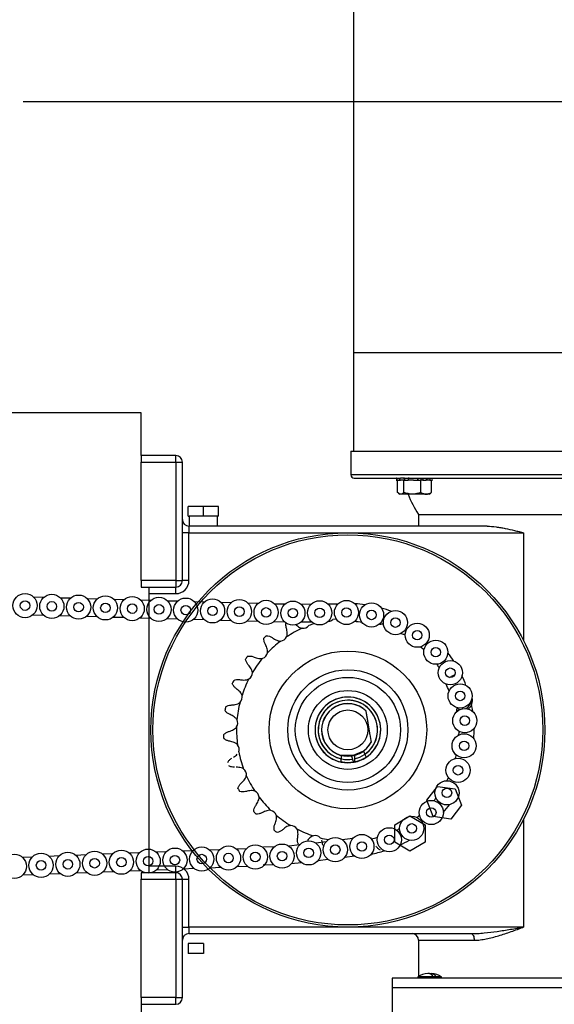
# Model space of a CAD drawing. Header units: inches. Extents: x 170 to 284, y 215 to 248.
# Tile 703 of 1056: x 211.571 to 211.916, y 244.344 to 244.979. Entities that reach past the tile are written whole.
import ezdxf

# ---------------------------------------------------------------- set-up
doc = ezdxf.new("R2010")
doc.units = ezdxf.units.IN
doc.header["$LTSCALE"] = 0.25
doc.header["$MEASUREMENT"] = 0
doc.layers.add('ANNOTATIONS', color=1, linetype='Continuous')
doc.layers.add('LH FRONT OF HOOD', color=7, linetype='Continuous')
doc.styles.add('ARIAL', font='arial.ttf', dxfattribs={"height": 0.09375})
doc.dimstyles.new('STANDARD$0', dxfattribs={"dimtxt": 0.09375, "dimasz": 0.09375, "dimexe": 0.03125, "dimexo": 0.046875, "dimgap": 0.09, "dimtad": 0, "dimtih": 1, "dimtoh": 1, "dimdec": 4, "dimzin": 0, "dimdsep": 46, "dimtxsty": 'ARIAL', "dimcen": 0.09, "dimadec": 0, "dimazin": 0, "dimtfac": 1, "dimtdec": 4, "dimtofl": 0, "dimtmove": 0, "dimatfit": 1, "dimfxl": 1, "dimtolj": 1, "dimtzin": 0, "dimarcsym": 0})

# ---------------------------------------------------------------- blocks, each defined once
blk = doc.blocks.new('*D61')
at = {"layer": 'ANNOTATIONS', "color": 0, "lineweight": -2, "transparency": 16777216}
for p, q in [((210.62778, 245.34601), (210.62778, 246.07988)), ((212.20681, 244.68261), (212.20681, 246.07988)), ((210.72153, 246.04863), (211.10703, 246.04863)), ((212.11306, 246.04863), (211.72757, 246.04863))]:
    blk.add_line(p, q, dxfattribs=at)
at = {"layer": 'ANNOTATIONS', "color": 0, "transparency": 16777216}
for points in [[(210.72153, 246.06426), (210.72153, 246.03301), (210.62778, 246.04863)], [(212.11306, 246.06426), (212.11306, 246.03301), (212.20681, 246.04863)]]:
    blk.add_solid(points, dxfattribs=at)
at = {"layer": 'defpoints', "color": 0, "transparency": 16777216}
for p in [(212.20681, 246.04863), (210.62778, 245.29913), (212.20681, 244.63573)]:
    blk.add_point(p, dxfattribs=at)
at = {"layer": 'ANNOTATIONS', "color": 0, "transparency": 16777216, "insert": (211.4173, 246.04863), "char_height": 0.09375, "attachment_point": 5, "style": 'ARIAL'}
blk.add_mtext('\\A1;DIM "A"', dxfattribs=at)
blk = doc.blocks.new('*D62')
at = {"layer": 'ANNOTATIONS', "color": 0, "lineweight": -2, "transparency": 16777216}
for p, q in [((210.62778, 245.34601), (210.62778, 245.77943)), ((211.52661, 244.96994), (211.52661, 245.77943)), ((210.53403, 245.74818), (210.43305, 245.74818)), ((211.62036, 245.74818), (211.71411, 245.74818))]:
    blk.add_line(p, q, dxfattribs=at)
at = {"layer": 'ANNOTATIONS', "color": 0, "transparency": 16777216}
for points in [[(210.53403, 245.76381), (210.53403, 245.73256), (210.62778, 245.74818)], [(211.62036, 245.76381), (211.62036, 245.73256), (211.52661, 245.74818)]]:
    blk.add_solid(points, dxfattribs=at)
at = {"layer": 'defpoints', "color": 0, "transparency": 16777216}
for p in [(211.52661, 245.74818), (210.62778, 245.29913), (211.52661, 244.92306)]:
    blk.add_point(p, dxfattribs=at)
at = {"layer": 'ANNOTATIONS', "color": 0, "transparency": 16777216, "insert": (209.93144, 245.74818), "char_height": 0.09375, "attachment_point": 5, "style": 'ARIAL'}
blk.add_mtext('\\A1;PROJECTION ', dxfattribs=at)
blk = doc.blocks.new('*D57')
at = {"layer": 'ANNOTATIONS', "color": 0, "lineweight": -2, "transparency": 16777216}
for p, q in [((211.57349, 244.92629), (212.90801, 244.92629)), ((212.87676, 244.83254), (212.87676, 242.57059)), ((212.87676, 239.87378), (212.87676, 242.13573)), ((212.41159, 239.78003), (212.90801, 239.78003))]:
    blk.add_line(p, q, dxfattribs=at)
at = {"layer": 'ANNOTATIONS', "color": 0, "transparency": 16777216}
for points in [[(212.86114, 244.83254), (212.89239, 244.83254), (212.87676, 244.92629)], [(212.86114, 239.87378), (212.89239, 239.87378), (212.87676, 239.78003)]]:
    blk.add_solid(points, dxfattribs=at)
at = {"layer": 'defpoints', "color": 0, "transparency": 16777216}
for p in [(211.52661, 244.92629), (212.36472, 239.78003), (212.87676, 239.78003)]:
    blk.add_point(p, dxfattribs=at)
at = {"layer": 'ANNOTATIONS', "color": 0, "transparency": 16777216, "insert": (212.87676, 242.35316), "char_height": 0.09375, "attachment_point": 5, "style": 'ARIAL'}
blk.add_mtext('\\A1;TOTAL\\PHEIGHT', dxfattribs=at)

msp = doc.modelspace()

# ---------------------------------------------------------------- linework, layer by layer
at = {"layer": 'LH FRONT OF HOOD'}
for p, q in [((211.78674, 245.07434), (211.78674, 244.76433)), ((211.78674, 244.76433), (211.78674, 244.70075)), ((211.78674, 244.76433), (211.81892, 244.76433)), ((211.78674, 244.76433), (211.81892, 244.76433)), ((211.81892, 244.76433), (212.00647, 244.76433)), ((211.81892, 244.76433), (212.00647, 244.76433)), ((211.64965, 244.72547), (211.52661, 244.72547)), ((211.64965, 244.69782), (211.64965, 244.72547)), ((211.64965, 244.69782), (211.64965, 244.69358)), ((211.6721, 244.69782), (211.64965, 244.69782)), ((211.6721, 244.69358), (211.6721, 244.69782)), ((211.78513, 244.70075), (211.78513, 244.68551)), ((211.78513, 244.70075), (211.89661, 244.70075)), ((211.89661, 244.70075), (212.00808, 244.70075)), ((211.64965, 244.61729), (211.64965, 244.69358)), ((211.64965, 244.69358), (211.6721, 244.69358)), ((211.6721, 244.69358), (211.6721, 244.61729)), ((211.6721, 244.69358), (211.67634, 244.69358)), ((211.67634, 244.61729), (211.67634, 244.69358)), ((211.89661, 244.68551), (211.78513, 244.68551)), ((212.00808, 244.68551), (211.89661, 244.68551)), ((211.78725, 244.68339), (211.81441, 244.68339)), ((211.81441, 244.68203), (211.81458, 244.68203)), ((211.81468, 244.68339), (211.81458, 244.68339)), ((211.81458, 244.68339), (211.81458, 244.68203)), ((211.81569, 244.68203), (211.81458, 244.68203)), ((211.81468, 244.68339), (211.81569, 244.68339)), ((211.81528, 244.67413), (211.81528, 244.68203)), ((211.81569, 244.68339), (211.81713, 244.68339)), ((211.81569, 244.68203), (211.81713, 244.68203)), ((211.8165, 244.68339), (211.8165, 244.68203)), ((211.81889, 244.68339), (211.81713, 244.68339)), ((211.81889, 244.68203), (211.81713, 244.68203)), ((211.81977, 244.68339), (211.81889, 244.68339)), ((211.81889, 244.68203), (211.81934, 244.68203)), ((211.81925, 244.68339), (211.8195, 244.68203)), ((211.81934, 244.67413), (211.81934, 244.68203)), ((211.81934, 244.68203), (211.81977, 244.68203)), ((211.81977, 244.68339), (211.8221, 244.68339)), ((211.81977, 244.68339), (211.81977, 244.68203)), ((211.81977, 244.68203), (211.8221, 244.68203)), ((211.82272, 244.68339), (211.8221, 244.68339)), ((211.8221, 244.68339), (211.8221, 244.68203)), ((211.82324, 244.68203), (211.8221, 244.68203)), ((211.82272, 244.68339), (211.89661, 244.68339)), ((211.82513, 244.68203), (211.82324, 244.68203)), ((211.82556, 244.68203), (211.82513, 244.68203)), ((211.82556, 244.68203), (211.82817, 244.68203)), ((211.82817, 244.68339), (211.82817, 244.68203)), ((211.82837, 244.68203), (211.82817, 244.68203)), ((211.82837, 244.68339), (211.82837, 244.68203)), ((211.82837, 244.68203), (211.83024, 244.68203)), ((211.8302, 244.68339), (211.8302, 244.68203)), ((211.83024, 244.67413), (211.83024, 244.68203)), ((211.83152, 244.68203), (211.83024, 244.68203)), ((211.83152, 244.68339), (211.83152, 244.68203)), ((211.83152, 244.68203), (211.8337, 244.68203)), ((211.8337, 244.68339), (211.8337, 244.68203)), ((211.8342, 244.68203), (211.8337, 244.68203)), ((211.8342, 244.68339), (211.8342, 244.68203)), ((211.83604, 244.68203), (211.8342, 244.68203)), ((211.83604, 244.68339), (211.83604, 244.68203)), ((211.83604, 244.68339), (211.83604, 244.68203)), ((211.83604, 244.68203), (211.83721, 244.68203)), ((211.83707, 244.67413), (211.83707, 244.68203)), ((211.83793, 244.68203), (211.83721, 244.68203)), ((211.83793, 244.68203), (211.83794, 244.68203)), ((211.89661, 244.68339), (211.96838, 244.68339)), ((211.8159, 244.67356), (211.81669, 244.67295)), ((211.83566, 244.67295), (211.81669, 244.67295)), ((211.83566, 244.67295), (211.83646, 244.67356)), ((211.68992, 244.66505), (211.68008, 244.66505)), ((211.68008, 244.65869), (211.68008, 244.66505)), ((211.69975, 244.66505), (211.68992, 244.66505)), ((211.68992, 244.65869), (211.68992, 244.66505)), ((211.69975, 244.65869), (211.69975, 244.66505)), ((211.82879, 244.65996), (211.82879, 244.65233)), ((211.82879, 244.65996), (211.89661, 244.65996)), ((211.89661, 244.65996), (211.96443, 244.65996)), ((211.68008, 244.65869), (211.68076, 244.65869)), ((211.68076, 244.65869), (211.68076, 244.65233)), ((211.68992, 244.65869), (211.68076, 244.65869)), ((211.69975, 244.65869), (211.68992, 244.65869)), ((211.69907, 244.65233), (211.69907, 244.65869)), ((211.68058, 244.64809), (211.67634, 244.64809)), ((211.68058, 244.65233), (211.68058, 244.64809)), ((211.87301, 244.65233), (211.68058, 244.65233)), ((211.68058, 244.61729), (211.68058, 244.64809)), ((211.68058, 244.64809), (211.78315, 244.64809)), ((211.78315, 244.64809), (211.89661, 244.64809)), ((211.89661, 244.64809), (211.89661, 244.57835)), ((211.64965, 244.61729), (211.64965, 244.61305)), ((211.6721, 244.61729), (211.64965, 244.61729)), ((211.6721, 244.61729), (211.6721, 244.61305)), ((211.6721, 244.61729), (211.67634, 244.61729)), ((211.68058, 244.61729), (211.67634, 244.61729)), ((211.64965, 244.61305), (211.6721, 244.61305)), ((211.65474, 244.61305), (211.65474, 244.60881)), ((211.6721, 244.60881), (211.6721, 244.61305)), ((211.58021, 244.60671), (211.587, 244.60652)), ((211.5975, 244.60622), (211.60429, 244.60603)), ((211.61479, 244.60574), (211.62157, 244.60555)), ((211.63207, 244.60525), (211.63886, 244.60506)), ((211.64936, 244.60477), (211.65615, 244.60458)), ((211.65474, 244.60881), (211.65474, 244.43306)), ((211.65474, 244.60881), (211.6721, 244.60881)), ((211.66665, 244.60428), (211.67343, 244.60409)), ((211.68393, 244.60379), (211.69072, 244.6036)), ((211.70122, 244.60331), (211.70801, 244.60312)), ((211.71851, 244.60282), (211.72529, 244.60263)), ((211.73579, 244.60234), (211.74258, 244.60215)), ((211.75285, 244.60206), (211.75964, 244.60214)), ((211.77014, 244.60227), (211.77693, 244.60235)), ((211.57989, 244.59518), (211.58668, 244.59499)), ((211.59718, 244.5947), (211.60396, 244.59451)), ((211.61446, 244.59421), (211.62125, 244.59402)), ((211.63175, 244.59373), (211.63854, 244.59354)), ((211.64904, 244.59324), (211.65582, 244.59305)), ((211.66632, 244.59276), (211.67311, 244.59257)), ((211.68361, 244.59227), (211.6904, 244.59208)), ((211.7009, 244.59178), (211.70768, 244.59159)), ((211.71818, 244.5913), (211.72497, 244.59111)), ((211.73547, 244.59081), (211.74226, 244.59062)), ((211.75299, 244.59053), (211.75978, 244.59062)), ((211.80616, 244.589), (211.80539, 244.58925)), ((211.84864, 244.5548), (211.85031, 244.55559)), ((211.85192, 244.55624), (211.85031, 244.55559)), ((211.77156, 244.53335), (211.77157, 244.53327)), ((211.78019, 244.53759), (211.78018, 244.53766)), ((211.78894, 244.5369), (211.78892, 244.53684)), ((211.81479, 244.53315), (211.81478, 244.53315)), ((211.76628, 244.52218), (211.76621, 244.52219)), ((211.85497, 244.51904), (211.85499, 244.52001)), ((211.76975, 244.5106), (211.76973, 244.51052)), ((211.79325, 244.50724), (211.78539, 244.50407)), ((211.79325, 244.50724), (211.79408, 244.5052)), ((211.79459, 244.50837), (211.79458, 244.50846)), ((211.77755, 244.50489), (211.77758, 244.50496)), ((211.77891, 244.50445), (211.77891, 244.50225)), ((211.78739, 244.50445), (211.77891, 244.50445)), ((211.78539, 244.50407), (211.78622, 244.50202)), ((211.78631, 244.50431), (211.78632, 244.50424)), ((211.78739, 244.50445), (211.78739, 244.50225)), ((211.83406, 244.47558), (211.84105, 244.48453)), ((211.84105, 244.48453), (211.8523, 244.48295)), ((211.8523, 244.48295), (211.85655, 244.47242)), ((211.83831, 244.46505), (211.83406, 244.47558)), ((211.85655, 244.47242), (211.84956, 244.46347)), ((211.81336, 244.45981), (211.8232, 244.46549)), ((211.8232, 244.46549), (211.83303, 244.45981)), ((211.84956, 244.46347), (211.83831, 244.46505)), ((211.89661, 244.46352), (211.89661, 244.39378)), ((211.81336, 244.44846), (211.81336, 244.45981)), ((211.83303, 244.45981), (211.83303, 244.44846)), ((211.78628, 244.45085), (211.77955, 244.45004)), ((211.69386, 244.4436), (211.70064, 244.44386)), ((211.71114, 244.44427), (211.71792, 244.44453)), ((211.7288, 244.44566), (211.73559, 244.44547)), ((211.75194, 244.44672), (211.74521, 244.44591)), ((211.76911, 244.44879), (211.76238, 244.44798)), ((211.8232, 244.44278), (211.81336, 244.44846)), ((211.83303, 244.44846), (211.8232, 244.44278)), ((211.5729, 244.43891), (211.57968, 244.43917)), ((211.59018, 244.43958), (211.59696, 244.43984)), ((211.60746, 244.44025), (211.61424, 244.44051)), ((211.62474, 244.44092), (211.63152, 244.44118)), ((211.64202, 244.44159), (211.6488, 244.44185)), ((211.6593, 244.44226), (211.66608, 244.44252)), ((211.67658, 244.44293), (211.68336, 244.44319)), ((211.78766, 244.43941), (211.78092, 244.4386)), ((211.6721, 244.43306), (211.65474, 244.43306)), ((211.65474, 244.43306), (211.65474, 244.42882)), ((211.6721, 244.42882), (211.6721, 244.43306)), ((211.67703, 244.43141), (211.68381, 244.43167)), ((211.69431, 244.43208), (211.70109, 244.43234)), ((211.71159, 244.43275), (211.71837, 244.43301)), ((211.72848, 244.43414), (211.73527, 244.43395)), ((211.75332, 244.43528), (211.74658, 244.43447)), ((211.77049, 244.43734), (211.76375, 244.43653)), ((211.57334, 244.42738), (211.58013, 244.42765)), ((211.59062, 244.42806), (211.59741, 244.42832)), ((211.6079, 244.42873), (211.61469, 244.42899)), ((211.62519, 244.4294), (211.63197, 244.42966)), ((211.64247, 244.43007), (211.64925, 244.43033)), ((211.64965, 244.42882), (211.64965, 244.42458)), ((211.6721, 244.42882), (211.64965, 244.42882)), ((211.65975, 244.43074), (211.66653, 244.431)), ((211.6721, 244.42458), (211.6721, 244.42882)), ((211.64965, 244.34829), (211.64965, 244.42458)), ((211.64965, 244.42458), (211.6721, 244.42458)), ((211.6721, 244.42458), (211.6721, 244.34829)), ((211.6721, 244.42458), (211.67634, 244.42458)), ((211.67634, 244.34829), (211.67634, 244.42458)), ((211.67634, 244.42458), (211.68058, 244.42458)), ((211.68058, 244.39378), (211.68058, 244.42458)), ((211.67634, 244.39378), (211.68058, 244.39378)), ((211.68058, 244.39378), (211.68058, 244.38954)), ((211.78315, 244.39378), (211.68058, 244.39378)), ((211.89661, 244.39378), (211.78315, 244.39378)), ((211.68058, 244.38954), (211.8627, 244.38954)), ((211.68996, 244.38318), (211.6801, 244.38318)), ((211.6801, 244.38318), (211.6801, 244.37682)), ((211.68996, 244.38318), (211.68996, 244.37682)), ((211.82879, 244.3853), (211.82879, 244.36191)), ((211.82879, 244.3853), (211.8647, 244.3853)), ((211.68996, 244.37682), (211.6801, 244.37682)), ((211.82835, 244.36163), (211.82835, 244.36078)), ((211.83934, 244.36163), (211.82835, 244.36163)), ((211.83822, 244.36184), (211.8401, 244.36184)), ((211.84354, 244.36163), (211.83934, 244.36163)), ((211.84354, 244.36078), (211.84354, 244.36163)), ((211.81184, 244.36078), (211.81184, 244.35468)), ((212.07151, 244.36078), (211.81184, 244.36078)), ((211.81184, 244.35468), (211.81184, 244.32637)), ((212.07151, 244.35468), (211.81184, 244.35468)), ((211.6721, 244.34829), (211.64965, 244.34829)), ((211.64965, 244.34829), (211.64965, 244.34405)), ((211.64965, 244.34405), (211.6721, 244.34405)), ((211.64965, 244.34405), (211.64965, 244.3164)), ((211.6721, 244.34829), (211.67634, 244.34829)), ((211.6721, 244.34405), (211.6721, 244.34829))]:
    msp.add_line(p, q, dxfattribs=at)
at = {"layer": 'LH FRONT OF HOOD', "flags": 128}
for points in [[(211.77572, 244.59239), (211.77498, 244.59231), (211.77355, 244.59214)], [(211.85331, 244.53385), (211.85397, 244.53353), (211.8543, 244.5334)], [(211.85353, 244.53491), (211.85437, 244.53447), (211.85561, 244.5341)], [(211.85701, 244.53524), (211.8571, 244.53477), (211.85714, 244.53456)], [(211.86221, 244.53798), (211.86153, 244.53754), (211.86105, 244.53725)], [(211.85275, 244.50311), (211.85234, 244.50267), (211.85216, 244.50244)], [(211.85275, 244.50311), (211.85309, 244.50451), (211.85314, 244.50472)], [(211.84704, 244.48807), (211.84769, 244.48936), (211.84808, 244.49017)], [(211.82763, 244.46451), (211.82872, 244.46538), (211.82936, 244.46592)], [(211.8627, 244.38954), (211.86309, 244.38946), (211.86346, 244.38921), (211.86381, 244.38882), (211.86411, 244.3883), (211.86436, 244.38765), (211.86454, 244.38692), (211.86466, 244.38613), (211.8647, 244.3853)]]:
    msp.add_lwpolyline(points, dxfattribs=at)
at = {"layer": 'LH FRONT OF HOOD'}
for centre, radius in [((211.78315, 244.52093), 0.12716), ((211.78315, 244.52093), 0.1258), ((211.5748, 244.60109), 0.0078), ((211.5748, 244.60109), 0.00307), ((211.59209, 244.60061), 0.0078), ((211.59209, 244.60061), 0.00307), ((211.60938, 244.60012), 0.0078), ((211.60938, 244.60012), 0.00307), ((211.62666, 244.59964), 0.0078), ((211.62666, 244.59964), 0.00307), ((211.64395, 244.59915), 0.0078), ((211.66124, 244.59867), 0.0078), ((211.67852, 244.59818), 0.0078), ((211.69581, 244.59769), 0.0078), ((211.71309, 244.59721), 0.0078), ((211.73038, 244.59672), 0.0078), ((211.74767, 244.59624), 0.0078), ((211.76496, 244.59644), 0.0078), ((211.78225, 244.59665), 0.0078), ((211.79841, 244.5951), 0.0078), ((211.64395, 244.59915), 0.00307), ((211.66124, 244.59867), 0.00307), ((211.67852, 244.59818), 0.00307), ((211.69581, 244.59769), 0.00307), ((211.71309, 244.59721), 0.00307), ((211.73038, 244.59672), 0.00307), ((211.74767, 244.59624), 0.00307), ((211.76496, 244.59644), 0.00307), ((211.78225, 244.59665), 0.00307), ((211.79841, 244.5951), 0.00307), ((211.81387, 244.59014), 0.0078), ((211.81387, 244.59014), 0.00307), ((211.82792, 244.582), 0.0078), ((211.82792, 244.582), 0.00307), ((211.83991, 244.57106), 0.0078), ((211.78315, 244.52093), 0.05086), ((211.78315, 244.52093), 0.05086), ((211.83991, 244.57106), 0.00307), ((211.84928, 244.55781), 0.0078), ((211.78315, 244.52093), 0.03879), ((211.78315, 244.52093), 0.03879), ((211.84928, 244.55781), 0.00307), ((211.78315, 244.52093), 0.03391), ((211.78315, 244.52093), 0.02543), ((211.78315, 244.52093), 0.02543), ((211.85562, 244.54286), 0.0078), ((211.85562, 244.54286), 0.00307), ((211.78315, 244.52093), 0.01285), ((211.85863, 244.52691), 0.0078), ((211.85863, 244.52691), 0.00307), ((211.85817, 244.51068), 0.0078), ((211.85817, 244.51068), 0.00307), ((211.85426, 244.49492), 0.0078), ((211.85426, 244.49492), 0.00307), ((211.84708, 244.48036), 0.0078), ((211.84708, 244.48036), 0.00307), ((211.83697, 244.46767), 0.0078), ((211.83697, 244.46767), 0.00307), ((211.82438, 244.45742), 0.0078), ((211.80989, 244.45009), 0.0078), ((211.82438, 244.45742), 0.00307), ((211.77502, 244.44369), 0.0078), ((211.79219, 244.44576), 0.0078), ((211.80989, 244.45009), 0.00307), ((211.65427, 244.4363), 0.0078), ((211.67155, 244.43697), 0.0078), ((211.68883, 244.43764), 0.0078), ((211.70611, 244.43831), 0.0078), ((211.7234, 244.43898), 0.0078), ((211.74068, 244.43956), 0.0078), ((211.75785, 244.44163), 0.0078), ((211.75785, 244.44163), 0.00307), ((211.77502, 244.44369), 0.00307), ((211.79219, 244.44576), 0.00307), ((211.56787, 244.43294), 0.0078), ((211.58515, 244.43361), 0.0078), ((211.60243, 244.43428), 0.0078), ((211.61971, 244.43495), 0.0078), ((211.61971, 244.43495), 0.00307), ((211.63699, 244.43562), 0.0078), ((211.63699, 244.43562), 0.00307), ((211.65427, 244.4363), 0.00307), ((211.67155, 244.43697), 0.00307), ((211.68883, 244.43764), 0.00307), ((211.70611, 244.43831), 0.00307), ((211.7234, 244.43898), 0.00307), ((211.74068, 244.43956), 0.00307), ((211.58515, 244.43361), 0.00307), ((211.60243, 244.43428), 0.00307)]:
    msp.add_circle(centre, radius, dxfattribs=at)
for centre, radius, start, end in [((211.6721, 244.69358), 0.00424, 0, 90), ((211.78725, 244.68551), 0.00212, 180, 270), ((211.87571, 244.69271), 0.05722, 200.20867, 214.91797), ((211.68058, 244.65657), 0.00424, 180, 270), ((211.6721, 244.61729), 0.00424, 270, 0), ((211.6721, 244.61729), 0.00848, 270, 0), ((211.78315, 244.52093), 0.08148, 82.20423, 86.84682), ((211.78315, 244.52093), 0.08148, 69.89654, 74.53913), ((211.77064, 244.59561), 0.00453, 269.78462, 310.0395), ((211.78315, 244.52093), 0.06995, 82.50814, 86.54292), ((211.78315, 244.52093), 0.07185, 114.20781, 123.39305), ((211.75433, 244.59095), 0.00453, 261.84707, 322.89664), ((211.78315, 244.52093), 0.07185, 107.52589, 110.5359), ((211.80427, 244.59364), 0.00453, 260.03335, 284.32521), ((211.78315, 244.52093), 0.08032, 130.84195, 132.4732), ((211.78315, 244.52093), 0.07185, 127.06495, 136.25019), ((211.73948, 244.58278), 0.00453, 274.70421, 335.75379), ((211.81992, 244.58712), 0.00453, 238.33811, 271.46807), ((211.83373, 244.57728), 0.00453, 217.41266, 252.19946), ((211.78315, 244.52093), 0.08032, 143.69909, 145.33034), ((211.78315, 244.52093), 0.07185, 139.92209, 149.10733), ((211.72681, 244.57151), 0.00453, 287.56136, 348.61093), ((211.78315, 244.52093), 0.08148, 32.97346, 37.61605), ((211.845, 244.56461), 0.00453, 196.87658, 231.76253), ((211.78315, 244.52093), 0.08032, 156.55623, 158.18748), ((211.78315, 244.52093), 0.07185, 152.77924, 161.96448), ((211.71697, 244.55771), 0.00453, 300.4185, 1.46807), ((211.78315, 244.52093), 0.08148, 20.66577, 25.30836), ((211.78315, 244.52093), 0.06995, 20.96968, 25.00446), ((211.71044, 244.54206), 0.00453, 313.27564, 14.32521), ((211.78315, 244.52093), 0.02119, 281.53696, 258.46304), ((211.78315, 244.52093), 0.02119, 303.53696, 280.46304), ((211.78315, 244.52093), 0.01916, 282.78181, 257.21819), ((211.78315, 244.52093), 0.01916, 304.78181, 279.21819), ((211.85666, 244.53987), 0.00587, 297.65147, 352.95809), ((211.85666, 244.53987), 0.00689, 307.31617, 14.70011), ((211.78315, 244.52093), 0.08148, 8.35808, 13.00067), ((211.78315, 244.52093), 0.08032, 169.41337, 171.04462), ((211.78315, 244.52093), 0.07185, 165.63638, 174.82162), ((211.78315, 244.52093), 0.01699, 45.57645, 333.45298), ((211.78315, 244.52093), 0.01692, 46.80358, 332.22584), ((211.85782, 244.53345), 0.00453, 158.98993, 190.09203), ((211.70757, 244.52535), 0.00453, 326.13278, 27.18236), ((211.78315, 244.52093), 0.07185, 178.49352, 187.67876), ((211.78315, 244.52093), 0.08148, 356.05039, 0.69298), ((211.78315, 244.52093), 0.08032, 182.27052, 183.90177), ((211.85873, 244.51652), 0.00453, 146.13278, 168.13573), ((211.70848, 244.50842), 0.00453, 338.98993, 40.0395), ((211.78315, 244.52093), 0.07185, 191.35067, 200.5359), ((211.71314, 244.49212), 0.00453, 351.84707, 52.89664), ((211.78315, 244.52093), 0.07185, 204.20781, 213.39305), ((211.78315, 244.52093), 0.08032, 207.9848, 209.61605), ((211.7213, 244.47726), 0.00453, 4.70421, 65.75379), ((211.78315, 244.52093), 0.07185, 217.06495, 226.25019), ((211.78315, 244.52093), 0.07185, 320.55564, 322.34157), ((211.78315, 244.52093), 0.08148, 319.12731, 323.7699), ((211.78315, 244.52093), 0.08032, 220.84195, 222.4732), ((211.73257, 244.46459), 0.00453, 17.56136, 78.61093), ((211.78315, 244.52093), 0.07185, 229.92209, 239.10733), ((211.74638, 244.45475), 0.00453, 30.4185, 91.46807), ((211.78315, 244.52093), 0.07185, 242.77924, 251.96448), ((211.78315, 244.52093), 0.07185, 295.94026, 297.72618), ((211.78315, 244.52093), 0.08032, 233.69909, 235.33034), ((211.76203, 244.44823), 0.00453, 43.27564, 104.32521), ((211.78315, 244.52093), 0.07185, 255.63638, 260.00856), ((211.78315, 244.52093), 0.07185, 282.11595, 285.41849), ((211.78315, 244.52093), 0.08032, 246.55623, 247.23608), ((211.78315, 244.52093), 0.08148, 294.51193, 299.15452), ((211.78315, 244.52093), 0.08148, 280.68762, 286.84682), ((211.6721, 244.42458), 0.00848, 0, 90), ((211.6721, 244.42458), 0.00424, 0, 90), ((211.68058, 244.3853), 0.00424, 90, 180), ((211.82455, 244.3853), 0.00424, 0, 90), ((211.83595, 244.35027), 0.01366, 94.93429, 123.77358), ((211.83473, 244.35989), 0.004, 29.28415, 89.46154), ((211.83685, 244.36019), 0.00365, 26.90164, 104.7887), ((211.83595, 244.35027), 0.01366, 56.22642, 85.06571), ((211.6721, 244.34829), 0.00424, 270, 0)]:
    msp.add_arc(centre, radius, start, end, dxfattribs=at)
for points, knots in [([(211.81934, 244.67413), (211.81902, 244.67379), (211.81868, 244.6735), (211.81818, 244.6732), (211.81801, 244.67312), (211.81766, 244.67301), (211.81748, 244.67299), (211.81696, 244.67299), (211.81662, 244.6731), (211.81594, 244.6735), (211.81561, 244.67379), (211.81528, 244.67413)], [0, 0, 0, 0, 0.25, 0.25, 0.375, 0.375, 0.5, 0.5, 0.75, 0.75, 1, 1, 1, 1]), ([(211.83024, 244.67413), (211.82936, 244.67379), (211.82847, 244.6735), (211.82711, 244.6732), (211.82665, 244.67312), (211.82572, 244.67301), (211.82525, 244.67299), (211.82385, 244.67299), (211.82293, 244.6731), (211.82111, 244.6735), (211.82022, 244.67379), (211.81934, 244.67413)], [0, 0, 0, 0, 0.25, 0.25, 0.375, 0.375, 0.5, 0.5, 0.75, 0.75, 1, 1, 1, 1]), ([(211.83024, 244.67413), (211.83078, 244.67379), (211.83135, 244.6735), (211.83248, 244.6731), (211.83306, 244.67299), (211.83394, 244.67299), (211.83424, 244.67301), (211.83482, 244.67312), (211.83511, 244.6732), (211.83596, 244.6735), (211.83652, 244.67379), (211.83707, 244.67413)], [0, 0, 0, 0, 0.25, 0.25, 0.5, 0.5, 0.625, 0.625, 0.75, 0.75, 1, 1, 1, 1]), ([(211.87301, 244.65233), (211.87494, 244.65233), (211.87688, 244.65216), (211.87982, 244.65176), (211.8808, 244.65161), (211.88278, 244.65127), (211.88376, 244.65108), (211.88672, 244.65048), (211.88869, 244.65003), (211.89165, 244.64932), (211.89264, 244.64908), (211.89462, 244.64859), (211.89562, 244.64834), (211.89661, 244.64809)], [0, 0, 0, 0, 0.25, 0.25, 0.375, 0.375, 0.5, 0.5, 0.75, 0.75, 0.875, 0.875, 1, 1, 1, 1]), ([(211.74337, 244.58699), (211.74322, 244.58783), (211.74304, 244.58883), (211.74326, 244.58979), (211.74329, 244.58995)], [0, 0, 0, 0, 0.842438, 1, 1, 1, 1]), ([(211.75203, 244.58704), (211.75229, 244.58689), (211.75256, 244.58677), (211.75311, 244.58657), (211.7534, 244.5865), (211.75369, 244.58646)], [0, 0, 0, 0, 0.5, 0.5, 1, 1, 1, 1]), ([(211.72967, 244.57648), (211.72938, 244.57706), (211.72917, 244.57766), (211.72892, 244.5789), (211.72887, 244.57954), (211.72891, 244.58018)], [0, 0, 0, 0, 0.5, 0.5, 1, 1, 1, 1]), ([(211.73062, 244.5817), (211.73126, 244.58167), (211.73187, 244.58155), (211.73308, 244.58116), (211.73366, 244.58088), (211.7342, 244.58052)], [0, 0, 0, 0, 0.5, 0.5, 1, 1, 1, 1]), ([(211.7381, 244.57846), (211.73839, 244.57837), (211.73867, 244.57831), (211.73926, 244.57824), (211.73955, 244.57824), (211.73985, 244.57826)], [0, 0, 0, 0, 0.5, 0.5, 1, 1, 1, 1]), ([(211.71865, 244.56319), (211.71823, 244.56369), (211.7179, 244.56423), (211.71738, 244.56538), (211.71719, 244.566), (211.71709, 244.56663)], [0, 0, 0, 0, 0.5, 0.5, 1, 1, 1, 1]), ([(211.71842, 244.56849), (211.71904, 244.5686), (211.71967, 244.56862), (211.72093, 244.5685), (211.72156, 244.56836), (211.72217, 244.56813)], [0, 0, 0, 0, 0.5, 0.5, 1, 1, 1, 1]), ([(211.72643, 244.56699), (211.72673, 244.56697), (211.72702, 244.56697), (211.7276, 244.56704), (211.72789, 244.5671), (211.72818, 244.56719)], [0, 0, 0, 0, 0.5, 0.5, 1, 1, 1, 1]), ([(211.70946, 244.55289), (211.71005, 244.55314), (211.71065, 244.5533), (211.71191, 244.55347), (211.71255, 244.55347), (211.7132, 244.55338)], [0, 0, 0, 0, 0.5, 0.5, 1, 1, 1, 1]), ([(211.7176, 244.55322), (211.7179, 244.55326), (211.71818, 244.55333), (211.71874, 244.55352), (211.71901, 244.55365), (211.71926, 244.5538)], [0, 0, 0, 0, 0.5, 0.5, 1, 1, 1, 1]), ([(211.71087, 244.54778), (211.71035, 244.54817), (211.7099, 244.54863), (211.70913, 244.54963), (211.70882, 244.55019), (211.70858, 244.55078)], [0, 0, 0, 0, 0.5, 0.5, 1, 1, 1, 1]), ([(211.7067, 244.53102), (211.70611, 244.53129), (211.70557, 244.53163), (211.7046, 244.53244), (211.70417, 244.53291), (211.70381, 244.53344)], [0, 0, 0, 0, 0.5, 0.5, 1, 1, 1, 1]), ([(211.70419, 244.53569), (211.70471, 244.53606), (211.70527, 244.53636), (211.70645, 244.5368), (211.70708, 244.53694), (211.70773, 244.537)], [0, 0, 0, 0, 0.5, 0.5, 1, 1, 1, 1]), ([(211.71206, 244.53782), (211.71234, 244.53793), (211.7126, 244.53806), (211.7131, 244.53837), (211.71334, 244.53855), (211.71355, 244.53876)], [0, 0, 0, 0, 0.5, 0.5, 1, 1, 1, 1]), ([(211.79473, 244.53327), (211.79486, 244.5325), (211.79499, 244.53172), (211.79526, 244.53011), (211.7954, 244.52928), (211.79568, 244.5276), (211.79583, 244.52675), (211.79605, 244.52543), (211.79612, 244.52498), (211.79627, 244.52408), (211.79635, 244.52362), (211.79658, 244.52227), (211.79673, 244.52137), (211.79702, 244.5196), (211.79717, 244.51872), (211.7976, 244.51618), (211.79786, 244.51459), (211.79812, 244.51305)], [0, 0, 0, 0, 0.125, 0.125, 0.25, 0.25, 0.375, 0.375, 0.4375, 0.4375, 0.5, 0.5, 0.625, 0.625, 0.75, 0.75, 1, 1, 1, 1]), ([(211.71009, 244.52158), (211.71033, 244.52175), (211.71056, 244.52193), (211.71098, 244.52235), (211.71116, 244.52258), (211.71133, 244.52282)], [0, 0, 0, 0, 0.5, 0.5, 1, 1, 1, 1]), ([(211.70289, 244.51775), (211.70331, 244.51823), (211.70379, 244.51864), (211.70485, 244.51933), (211.70543, 244.51962), (211.70605, 244.51981)], [0, 0, 0, 0, 0.5, 0.5, 1, 1, 1, 1]), ([(211.70638, 244.51376), (211.70574, 244.51389), (211.70514, 244.5141), (211.70401, 244.51468), (211.70348, 244.51504), (211.70301, 244.51547)], [0, 0, 0, 0, 0.5, 0.5, 1, 1, 1, 1]), ([(211.70561, 244.49997), (211.70592, 244.50053), (211.70629, 244.50104), (211.70716, 244.50195), (211.70767, 244.50235), (211.70823, 244.50269)], [0, 0, 0, 0, 0.5, 0.5, 1, 1, 1, 1]), ([(211.79109, 244.50128), (211.79083, 244.50118), (211.79057, 244.50108), (211.79006, 244.5009), (211.7898, 244.50081), (211.78932, 244.50066), (211.78908, 244.50059), (211.78863, 244.50046), (211.78842, 244.50041), (211.78804, 244.50031), (211.78786, 244.50027), (211.78756, 244.5002), (211.78743, 244.50018), (211.78722, 244.50013), (211.78714, 244.50012), (211.78703, 244.5001), (211.787, 244.50009), (211.787, 244.50009)], [0, 0, 0, 0, 0.125, 0.125, 0.25, 0.25, 0.375, 0.375, 0.5, 0.5, 0.625, 0.625, 0.75, 0.75, 0.875, 0.875, 1, 1, 1, 1]), ([(211.79486, 244.50327), (211.79486, 244.50327), (211.79484, 244.50325), (211.79474, 244.50319), (211.79467, 244.50315), (211.79449, 244.50303), (211.79438, 244.50296), (211.79411, 244.5028), (211.79396, 244.5027), (211.79362, 244.5025), (211.79343, 244.5024), (211.79302, 244.50218), (211.7928, 244.50206), (211.79234, 244.50184), (211.7921, 244.50172), (211.79161, 244.5015), (211.79135, 244.50139), (211.79109, 244.50128)], [0, 0, 0, 0, 0.125, 0.125, 0.25, 0.25, 0.375, 0.375, 0.5, 0.5, 0.625, 0.625, 0.75, 0.75, 0.875, 0.875, 1, 1, 1, 1]), ([(211.7099, 244.49685), (211.70925, 244.49684), (211.70862, 244.49691), (211.70739, 244.49722), (211.70679, 244.49746), (211.70624, 244.49777)], [0, 0, 0, 0, 0.5, 0.5, 1, 1, 1, 1]), ([(211.78315, 244.49974), (211.78287, 244.49974), (211.7826, 244.49975), (211.78205, 244.49977), (211.78178, 244.49978), (211.78127, 244.49982), (211.78102, 244.49985), (211.78056, 244.4999), (211.78035, 244.49993), (211.77996, 244.49998), (211.77978, 244.50001), (211.77947, 244.50006), (211.77934, 244.50009), (211.77913, 244.50013), (211.77905, 244.50014), (211.77894, 244.50016), (211.77891, 244.50017), (211.77891, 244.50017)], [0, 0, 0, 0, 0.125, 0.125, 0.25, 0.25, 0.375, 0.375, 0.5, 0.5, 0.625, 0.625, 0.75, 0.75, 0.875, 0.875, 1, 1, 1, 1]), ([(211.78739, 244.50017), (211.78739, 244.50017), (211.78736, 244.50016), (211.78725, 244.50014), (211.78717, 244.50013), (211.78696, 244.50009), (211.78683, 244.50006), (211.78652, 244.50001), (211.78634, 244.49998), (211.78595, 244.49993), (211.78574, 244.4999), (211.78528, 244.49985), (211.78503, 244.49982), (211.78452, 244.49978), (211.78425, 244.49977), (211.78371, 244.49975), (211.78343, 244.49974), (211.78315, 244.49974)], [0, 0, 0, 0, 0.125, 0.125, 0.25, 0.25, 0.375, 0.375, 0.5, 0.5, 0.625, 0.625, 0.75, 0.75, 0.875, 0.875, 1, 1, 1, 1]), ([(211.71704, 244.48982), (211.71719, 244.49007), (211.71732, 244.49034), (211.71751, 244.49089), (211.71758, 244.49118), (211.71762, 244.49147)], [0, 0, 0, 0, 0.5, 0.5, 1, 1, 1, 1]), ([(211.71222, 244.48324), (211.71239, 244.48386), (211.71264, 244.48443), (211.71329, 244.48552), (211.7137, 244.48602), (211.71417, 244.48647)], [0, 0, 0, 0, 0.5, 0.5, 1, 1, 1, 1]), ([(211.71709, 244.48116), (211.71646, 244.481), (211.71583, 244.48093), (211.71456, 244.48096), (211.71393, 244.48106), (211.71332, 244.48124)], [0, 0, 0, 0, 0.5, 0.5, 1, 1, 1, 1]), ([(211.72562, 244.47589), (211.72571, 244.47617), (211.72577, 244.47646), (211.72584, 244.47704), (211.72584, 244.47734), (211.72582, 244.47763)], [0, 0, 0, 0, 0.5, 0.5, 1, 1, 1, 1]), ([(211.72238, 244.4684), (211.72242, 244.46904), (211.72253, 244.46966), (211.72293, 244.47086), (211.72321, 244.47144), (211.72357, 244.47199)], [0, 0, 0, 0, 0.5, 0.5, 1, 1, 1, 1]), ([(211.7276, 244.46745), (211.72702, 244.46716), (211.72642, 244.46695), (211.72518, 244.4667), (211.72454, 244.46665), (211.7239, 244.4667)], [0, 0, 0, 0, 0.5, 0.5, 1, 1, 1, 1]), ([(211.73709, 244.46421), (211.73711, 244.46451), (211.73711, 244.4648), (211.73704, 244.46539), (211.73698, 244.46568), (211.73689, 244.46596)], [0, 0, 0, 0, 0.5, 0.5, 1, 1, 1, 1]), ([(211.7356, 244.4562), (211.73549, 244.45683), (211.73546, 244.45745), (211.73558, 244.45871), (211.73572, 244.45935), (211.73595, 244.45996)], [0, 0, 0, 0, 0.5, 0.5, 1, 1, 1, 1]), ([(211.74089, 244.45643), (211.74039, 244.45602), (211.73985, 244.45568), (211.7387, 244.45516), (211.73809, 244.45497), (211.73746, 244.45487)], [0, 0, 0, 0, 0.5, 0.5, 1, 1, 1, 1]), ([(211.75087, 244.45539), (211.75082, 244.45568), (211.75075, 244.45597), (211.75056, 244.45652), (211.75044, 244.45679), (211.75029, 244.45704)], [0, 0, 0, 0, 0.5, 0.5, 1, 1, 1, 1]), ([(211.75119, 244.44724), (211.75095, 244.44783), (211.75078, 244.44843), (211.75062, 244.44969), (211.75062, 244.45034), (211.75071, 244.45098)], [0, 0, 0, 0, 0.5, 0.5, 1, 1, 1, 1]), ([(211.80411, 244.44339), (211.80355, 244.4437), (211.80305, 244.44407), (211.80214, 244.44495), (211.80173, 244.44545), (211.8014, 244.44602)], [0, 0, 0, 0, 0.5, 0.5, 1, 1, 1, 1]), ([(211.8627, 244.38954), (211.8641, 244.38954), (211.86549, 244.38959), (211.8683, 244.38974), (211.8697, 244.38986), (211.87392, 244.39026), (211.87676, 244.39062), (211.88242, 244.39142), (211.88525, 244.39187), (211.88951, 244.39257), (211.89093, 244.39281), (211.89306, 244.39317), (211.89377, 244.39329), (211.89519, 244.39353), (211.8959, 244.39365), (211.89661, 244.39378)], [0, 0, 0, 0, 0.125, 0.125, 0.25, 0.25, 0.5, 0.5, 0.75, 0.75, 0.875, 0.875, 0.9375, 0.9375, 1, 1, 1, 1]), ([(211.8647, 244.3853), (211.86597, 244.3853), (211.86726, 244.38539), (211.86985, 244.3857), (211.87115, 244.38591), (211.87378, 244.38644), (211.8751, 244.38675), (211.87778, 244.38744), (211.87912, 244.38782), (211.88313, 244.38902), (211.88581, 244.38992), (211.88985, 244.39133), (211.8912, 244.39181), (211.89323, 244.39255), (211.8939, 244.39279), (211.89492, 244.39316), (211.89526, 244.39328), (211.89593, 244.39353), (211.89627, 244.39365), (211.89661, 244.39378)], [0, 0, 0, 0, 0.125, 0.125, 0.25, 0.25, 0.375, 0.375, 0.5, 0.5, 0.75, 0.75, 0.875, 0.875, 0.9375, 0.9375, 0.96875, 0.96875, 1, 1, 1, 1])]:
    msp.add_open_spline(points, degree=3, knots=knots, dxfattribs=at)
for points in [[(211.74366, 244.58584), (211.74357, 244.58622), (211.74347, 244.58661), (211.74337, 244.58699)], [(211.74401, 244.58263), (211.74404, 244.58372), (211.74392, 244.58479), (211.74366, 244.58584)], [(211.74951, 244.58905), (211.75025, 244.58827), (211.75109, 244.5876), (211.75203, 244.58704)], [(211.7342, 244.58052), (211.73453, 244.5803), (211.73486, 244.58008), (211.7352, 244.57986)], [(211.7352, 244.57986), (211.73609, 244.57926), (211.73706, 244.57879), (211.7381, 244.57846)], [(211.74361, 244.58092), (211.74385, 244.58145), (211.74399, 244.58204), (211.74401, 244.58263)], [(211.73021, 244.57542), (211.73003, 244.57578), (211.72985, 244.57613), (211.72967, 244.57648)], [(211.73126, 244.57237), (211.73105, 244.57345), (211.7307, 244.57447), (211.73021, 244.57542)], [(211.73125, 244.57062), (211.73137, 244.57119), (211.73137, 244.57179), (211.73126, 244.57237)], [(211.72217, 244.56813), (211.72254, 244.56799), (211.72291, 244.56785), (211.72329, 244.56771)], [(211.72329, 244.56771), (211.72429, 244.56733), (211.72534, 244.56709), (211.72643, 244.56699)], [(211.71941, 244.56227), (211.71916, 244.56258), (211.7189, 244.56289), (211.71865, 244.56319)], [(211.72111, 244.55953), (211.72067, 244.56054), (211.7201, 244.56145), (211.71941, 244.56227)], [(211.7215, 244.55782), (211.72148, 244.55841), (211.72135, 244.55899), (211.72111, 244.55953)], [(211.7132, 244.55338), (211.71359, 244.55332), (211.71398, 244.55327), (211.71438, 244.55321)], [(211.71438, 244.55321), (211.71544, 244.55307), (211.71652, 244.55306), (211.7176, 244.55322)], [(211.71181, 244.54706), (211.71149, 244.5473), (211.71118, 244.54754), (211.71087, 244.54778)], [(211.71408, 244.54476), (211.71342, 244.54564), (211.71267, 244.54641), (211.71181, 244.54706)], [(211.71483, 244.54318), (211.71469, 244.54375), (211.71443, 244.54429), (211.71408, 244.54476)], [(211.70773, 244.537), (211.70813, 244.53703), (211.70852, 244.53707), (211.70892, 244.5371)], [(211.70892, 244.5371), (211.70999, 244.53719), (211.71104, 244.53743), (211.71206, 244.53782)], [(211.70779, 244.53053), (211.70742, 244.53069), (211.70706, 244.53086), (211.7067, 244.53102)], [(211.71051, 244.52879), (211.70967, 244.52951), (211.70876, 244.53008), (211.70779, 244.53053)], [(211.7116, 244.52742), (211.71133, 244.52794), (211.71096, 244.52841), (211.71051, 244.52879)], [(211.70605, 244.51981), (211.70643, 244.51993), (211.7068, 244.52006), (211.70718, 244.52018)], [(211.70718, 244.52018), (211.70821, 244.52051), (211.70918, 244.52097), (211.71009, 244.52158)], [(211.70754, 244.51352), (211.70715, 244.5136), (211.70676, 244.51368), (211.70638, 244.51376)], [(211.71058, 244.51243), (211.70961, 244.51294), (211.70859, 244.5133), (211.70754, 244.51352)], [(211.71195, 244.51133), (211.71157, 244.51178), (211.71111, 244.51216), (211.71058, 244.51243)], [(211.70926, 244.50329), (211.71018, 244.50384), (211.71102, 244.50451), (211.71177, 244.50531)], [(211.77891, 244.50017), (211.77891, 244.50086), (211.77891, 244.50156), (211.77891, 244.50225)], [(211.787, 244.50009), (211.78674, 244.50074), (211.78648, 244.50138), (211.78622, 244.50202)], [(211.78739, 244.50225), (211.78739, 244.50156), (211.78739, 244.50086), (211.78739, 244.50017)], [(211.79408, 244.5052), (211.79434, 244.50455), (211.7946, 244.50391), (211.79486, 244.50327)], [(211.71429, 244.4965), (211.71323, 244.49678), (211.71216, 244.4969), (211.71109, 244.49688)], [(211.71587, 244.49573), (211.7154, 244.49608), (211.71486, 244.49635), (211.71429, 244.4965)], [(211.71503, 244.48729), (211.71581, 244.48803), (211.71648, 244.48887), (211.71704, 244.48982)], [(211.71417, 244.48647), (211.71446, 244.48674), (211.71474, 244.48702), (211.71503, 244.48729)], [(211.72146, 244.48179), (211.72036, 244.48182), (211.71929, 244.48171), (211.71825, 244.48145)], [(211.71825, 244.48145), (211.71786, 244.48135), (211.71748, 244.48125), (211.71709, 244.48116)], [(211.72317, 244.48139), (211.72263, 244.48163), (211.72205, 244.48177), (211.72146, 244.48179)], [(211.72423, 244.47298), (211.72482, 244.47387), (211.72529, 244.47484), (211.72562, 244.47589)], [(211.72357, 244.47199), (211.72379, 244.47232), (211.72401, 244.47265), (211.72423, 244.47298)], [(211.73347, 244.46903), (211.73289, 244.46915), (211.73229, 244.46915), (211.73171, 244.46904)], [(211.72866, 244.46799), (211.72831, 244.46781), (211.72795, 244.46763), (211.7276, 244.46745)], [(211.73171, 244.46904), (211.73064, 244.46883), (211.72962, 244.46848), (211.72866, 244.46799)], [(211.73638, 244.46107), (211.73676, 244.46207), (211.737, 244.46312), (211.73709, 244.46421)], [(211.73595, 244.45996), (211.73609, 244.46032), (211.73623, 244.4607), (211.73638, 244.46107)], [(211.74181, 244.4572), (211.7415, 244.45694), (211.7412, 244.45669), (211.74089, 244.45643)], [(211.74455, 244.4589), (211.74355, 244.45845), (211.74263, 244.45788), (211.74181, 244.4572)], [(211.74626, 244.45928), (211.74568, 244.45927), (211.74509, 244.45914), (211.74455, 244.4589)], [(211.75071, 244.45098), (211.75076, 244.45137), (211.75082, 244.45177), (211.75087, 244.45216)], [(211.75087, 244.45216), (211.75102, 244.45322), (211.75102, 244.4543), (211.75087, 244.45539)], [(211.75932, 244.45186), (211.75844, 244.45121), (211.75768, 244.45045), (211.75703, 244.4496)], [(211.76091, 244.45262), (211.76034, 244.45247), (211.7598, 244.45222), (211.75932, 244.45186)], [(211.76698, 244.4467), (211.76689, 244.44777), (211.76665, 244.44882), (211.76626, 244.44985)]]:
    msp.add_open_spline(points, degree=3, dxfattribs=at)

# ---------------------------------------------------------------- dimensions: what is measured, and where the dimension line sits
at = {"layer": 'ANNOTATIONS'}
dim = msp.add_linear_dim(base=(212.20681, 246.04863), p1=(210.62778, 245.29913), p2=(212.20681, 244.63573), text='DIM "A"', dimstyle='STANDARD$0', dxfattribs=at)
dim.commit()
dim.dimension.update_dxf_attribs({"geometry": '*D61', "text_midpoint": (211.4173, 246.04863)})
dim = msp.add_linear_dim(base=(211.52661, 245.74818), p1=(210.62778, 245.29913), p2=(211.52661, 244.92306), text='PROJECTION ', dimstyle='STANDARD$0', dxfattribs=at)
dim.commit()
dim.dimension.update_dxf_attribs({"geometry": '*D62', "text_midpoint": (209.93144, 245.74818), "dimtype": 160})
dim = msp.add_linear_dim(base=(212.87676, 239.78003), p1=(211.52661, 244.92629), p2=(212.36472, 239.78003), angle=90, text='TOTAL\\PHEIGHT', dimstyle='STANDARD$0', dxfattribs=at)
dim.commit()
dim.dimension.update_dxf_attribs({"geometry": '*D57', "text_midpoint": (212.87676, 242.35316)})

doc.saveas('drawing.dxf')
